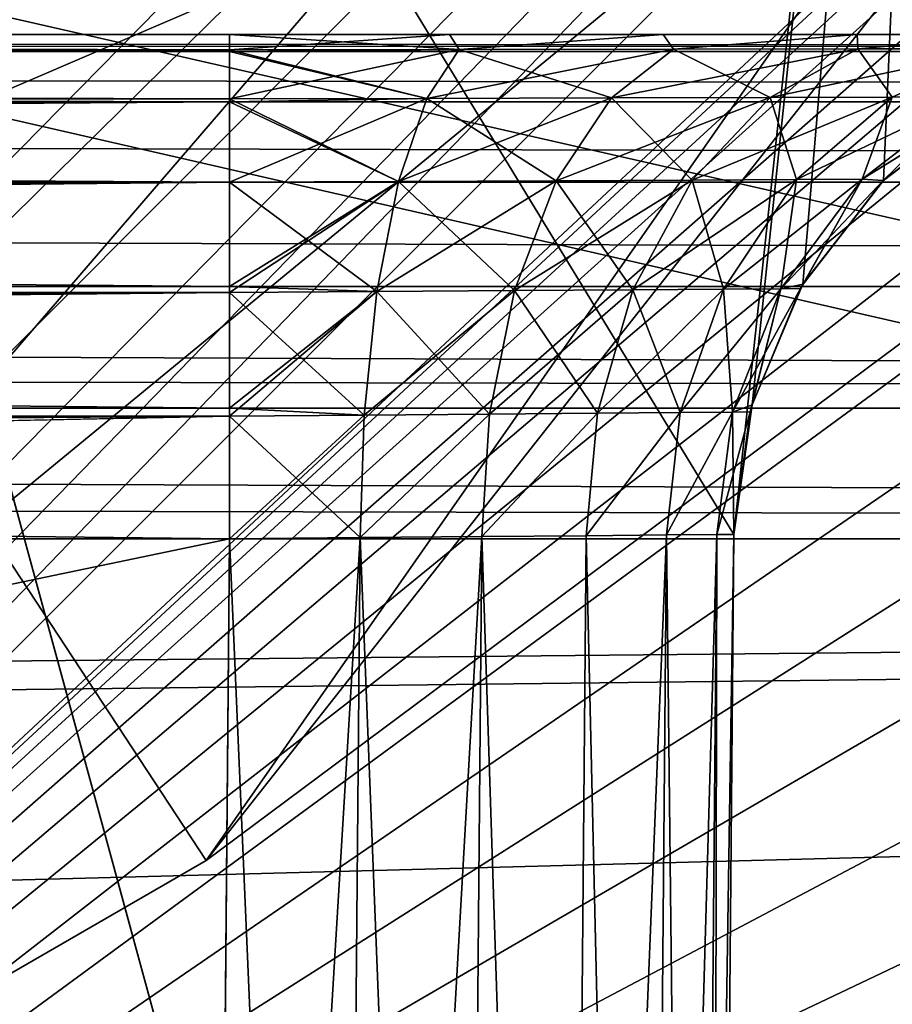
# Model space of a CAD drawing. Header units: metres. Extents: x -206 to 75, y -104 to 104.
# Tile 399 of 656: x -106.186 to -105.321, y 44.52 to 45.496. Entities that reach past the tile are written whole.
import ezdxf

# ---------------------------------------------------------------- set-up
doc = ezdxf.new("R2010")
doc.units = ezdxf.units.M
doc.layers.add('solid_01_1-CONSUMER_THERM_B_125288', color=7, linetype='CONTINUOUS')

msp = doc.modelspace()

# ---------------------------------------------------------------- linework, layer by layer
at = {"layer": 'solid_01_1-CONSUMER_THERM_B_125288'}
for points in [[(-158.776108, 66.195313), (-102.949013, 67.817345), (-158.757141, -66.251068)], [(-102.949013, 67.817345), (-158.757065, -66.804688), (-158.757141, -66.251068)], [(-102.949013, 67.817345), (-103.148926, 67.301086), (-158.757065, -66.804688)], [(-103.148926, 67.301086), (-103.25058, 66.756882), (-158.757065, -66.804688)], [(-103.25058, 66.756882), (-159.058624, -67.86515), (-158.858719, -67.348892)], [(-103.25058, 66.756882), (-103.250504, 66.203262), (-159.058624, -67.86515)], [(-103.25058, 66.756882), (-158.858719, -67.348892), (-158.757065, -66.804688)], [(-103.250504, 66.203262), (-103.231537, -66.243118), (-159.058624, -67.86515)], [(-76.404617, 63.580017, 75.400002), (-185.604614, 63.572178, 75.400002), (-92.716316, 42.429672, 75.400002)], [(-185.604614, 63.572178, 75.400002), (-93.500069, 42.491352, 75.400002), (-92.716316, 42.429672, 75.400002)], [(-185.604614, 63.572178, 75.400002), (-168.500076, 42.491318, 75.400002), (-93.500069, 42.491352, 75.400002)], [(-108.588097, 43.855423, 12.717447), (-99.235924, 53.206337, 12.721427), (-99.253479, 53.223888, 12.5)], [(-108.572327, 43.885719, 12.664712), (-108.588097, 43.855423, 12.717447), (-99.253479, 53.223888, 12.5)], [(-108.556305, 43.91111, 12.618376), (-108.572327, 43.885719, 12.664712), (-99.253479, 53.223888, 12.5)], [(-108.54277, 43.930534, 12.575701), (-108.556305, 43.91111, 12.618376), (-99.253479, 53.223888, 12.5)], [(-108.534256, 43.942188, 12.535916), (-108.54277, 43.930534, 12.575701), (-99.253479, 53.223888, 12.5)], [(-108.534256, 43.942188, 12.535916), (-99.253479, 53.223888, 12.5), (-108.531647, 43.945709, 12.5)], [(-108.531647, 43.945709, 3.5), (-99.253479, 53.223888, 3.5), (-107.246277, 43.942844, 3.5)], [(-108.531647, 43.945709, 3.5), (-99.253479, 53.223888, 12.5), (-99.253479, 53.223888, 3.5)], [(-108.531647, 43.945709, 3.5), (-108.531647, 43.945709, 12.5), (-99.253479, 53.223888, 12.5)], [(-99.253479, 53.223888, 3.5), (-106.001419, 44.662479, 3.5), (-107.246277, 43.942844, 3.5)], [(-99.253479, 53.223888, 3.5), (-104.854118, 45.517281, 3.5), (-106.001419, 44.662479, 3.5)], [(-108.602119, 43.802258, 12.817101), (-108.60112, 43.783543, 12.856084), (-99.235924, 53.206337, 12.721427)], [(-108.599785, 43.820675, 12.780789), (-108.602119, 43.802258, 12.817101), (-99.235924, 53.206337, 12.721427)], [(-108.60112, 43.783543, 12.856084), (-108.596008, 43.765255, 12.896791), (-99.235924, 53.206337, 12.721427)], [(-108.588097, 43.855423, 12.717447), (-108.599785, 43.820675, 12.780789), (-99.235924, 53.206337, 12.721427)], [(-108.596008, 43.765255, 12.896791), (-99.183731, 53.15414, 12.933075), (-99.235924, 53.206337, 12.721427)], [(-108.596008, 43.765255, 12.896791), (-108.586502, 43.747326, 12.938953), (-99.183731, 53.15414, 12.933075)], [(-108.586502, 43.747326, 12.938953), (-108.572311, 43.729706, 12.982288), (-99.183731, 53.15414, 12.933075)], [(-108.572311, 43.729706, 12.982288), (-108.552582, 43.711796, 13.02775), (-99.183731, 53.15414, 12.933075)], [(-108.552582, 43.711796, 13.02775), (-108.526756, 43.693317, 13.075119), (-99.183731, 53.15414, 12.933075)], [(-108.526756, 43.693317, 13.075119), (-99.09951, 53.069916, 13.122963), (-99.183731, 53.15414, 12.933075)], [(-108.526756, 43.693317, 13.075119), (-108.494141, 43.673916, 13.124171), (-99.09951, 53.069916, 13.122963)], [(-108.494141, 43.673916, 13.124171), (-108.454575, 43.653454, 13.173878), (-99.09951, 53.069916, 13.122963)], [(-108.454575, 43.653454, 13.173878), (-108.408157, 43.631794, 13.223137), (-99.09951, 53.069916, 13.122963)], [(-108.408157, 43.631794, 13.223137), (-108.355202, 43.609009, 13.270741), (-99.09951, 53.069916, 13.122963)], [(-108.355202, 43.609009, 13.270741), (-98.987495, 52.957905, 13.281551), (-99.09951, 53.069916, 13.122963)], [(-108.355202, 43.609009, 13.270741), (-108.296829, 43.585407, 13.315196), (-98.987495, 52.957905, 13.281551)], [(-108.296829, 43.585407, 13.315196), (-108.233696, 43.561337, 13.35567), (-98.987495, 52.957905, 13.281551)], [(-108.233696, 43.561337, 13.35567), (-108.166939, 43.537483, 13.39128), (-98.987495, 52.957905, 13.281551)], [(-108.166939, 43.537483, 13.39128), (-98.853317, 52.823727, 13.400871), (-98.987495, 52.957905, 13.281551)], [(-108.166939, 43.537483, 13.39128), (-108.028168, 43.494442, 13.445751), (-98.853317, 52.823727, 13.400871)], [(-108.028168, 43.494442, 13.445751), (-98.70372, 52.674129, 13.474928), (-98.853317, 52.823727, 13.400871)], [(-108.028168, 43.494442, 13.445751), (-107.893997, 43.464863, 13.477894), (-98.70372, 52.674129, 13.474928)], [(-107.893997, 43.464863, 13.477894), (-107.774193, 43.453541, 13.493205), (-98.70372, 52.674129, 13.474928)], [(-107.774193, 43.453541, 13.493205), (-107.67115, 43.459949, 13.498845), (-98.70372, 52.674129, 13.474928)], [(-107.67115, 43.459949, 13.498845), (-107.581902, 43.481243, 13.5), (-98.70372, 52.674129, 13.474928)], [(-98.70372, 52.674129, 13.474928), (-107.581902, 43.481243, 13.5), (-98.546371, 52.516781, 13.5)], [(-98.228889, 52.197865, 13.5), (-98.546371, 52.516781, 13.5), (-107.581902, 43.481243, 13.5)], [(-98.497002, 51.905132, 13.5), (-98.228889, 52.197865, 13.5), (-107.581902, 43.481243, 13.5)], [(-98.738586, 51.590145, 13.5), (-98.497002, 51.905132, 13.5), (-107.581902, 43.481243, 13.5)], [(-98.951797, 51.255302, 13.5), (-98.738586, 51.590145, 13.5), (-107.581902, 43.481243, 13.5)], [(-99.135002, 50.903152, 13.5), (-98.951797, 51.255302, 13.5), (-107.581902, 43.481243, 13.5)], [(-99.286819, 50.536381, 13.5), (-99.135002, 50.903152, 13.5), (-107.581902, 43.481243, 13.5)], [(-99.406097, 50.157764, 13.5), (-99.286819, 50.536381, 13.5), (-107.581902, 43.481243, 13.5)], [(-99.491905, 49.770237, 13.5), (-99.406097, 50.157764, 13.5), (-107.581902, 43.481243, 13.5)], [(-99.543625, 49.376633, 13.5), (-99.491905, 49.770237, 13.5), (-107.581902, 43.481243, 13.5)], [(-99.560837, 48.980598, 13.5), (-99.543625, 49.376633, 13.5), (-107.581902, 43.481243, 13.5)], [(-99.543472, 48.584087, 13.5), (-99.560837, 48.980598, 13.5), (-107.581902, 43.481243, 13.5)], [(-99.491608, 48.190567, 13.5), (-99.543472, 48.584087, 13.5), (-107.581902, 43.481243, 13.5)], [(-99.40564, 47.803032, 13.5), (-99.491608, 48.190567, 13.5), (-107.581902, 43.481243, 13.5)], [(-99.286224, 47.424473, 13.5), (-99.40564, 47.803032, 13.5), (-107.581902, 43.481243, 13.5)], [(-99.134262, 47.057755, 13.5), (-99.286224, 47.424473, 13.5), (-107.581902, 43.481243, 13.5)], [(-106.753433, 47.077839, 63.5), (-105.500069, 42.481247, 63.5), (-118.608032, 42.481239, 63.5)], [(-106.753433, 47.077839, 63.5), (-105.253433, 47.077946, 63.5), (-105.478218, 44.985607, 63.5)], [(-106.753433, 47.077839, 63.5), (-105.478218, 44.985607, 63.5), (-105.500069, 42.481247, 63.5)], [(-105.253433, 47.077946, 63.5), (-105.460236, 45.114185, 63.5), (-105.478218, 44.985607, 63.5)], [(-105.253433, 47.077946, 63.5), (-105.409828, 45.233688, 63.5), (-105.460236, 45.114185, 63.5)], [(-105.253433, 47.077946, 63.5), (-105.330101, 45.336475, 63.5), (-105.409828, 45.233688, 63.5)], [(-105.253433, 47.077946, 63.5), (-105.226616, 45.415188, 63.5), (-105.330101, 45.336475, 63.5)], [(-98.95092, 46.705677, 13.5), (-99.134262, 47.057755, 13.5), (-107.581902, 43.481243, 13.5)], [(-98.737579, 46.370918, 13.5), (-98.95092, 46.705677, 13.5), (-107.581902, 43.481243, 13.5)], [(-98.495872, 46.056023, 13.5), (-98.737579, 46.370918, 13.5), (-107.581902, 43.481243, 13.5)], [(-105.444244, 46.220364, 3.325387), (-106.640503, 45.632874, 3.213573), (-106.436897, 45.323723, 3.371311)], [(-105.154472, 45.875126, 3.455959), (-105.444244, 46.220364, 3.325387), (-106.436897, 45.323723, 3.371311)], [(-98.227646, 45.763393, 13.5), (-98.495872, 46.056023, 13.5), (-107.581902, 43.481243, 13.5)], [(-105.154472, 45.875126, 3.455959), (-106.436897, 45.323723, 3.371311), (-106.222015, 44.99744, 3.467618)], [(-105.154472, 45.875126, 3.455959), (-106.222015, 44.99744, 3.467618), (-106.001419, 44.662479, 3.5)], [(-105.154472, 45.875126, 3.455959), (-106.001419, 44.662479, 3.5), (-104.854118, 45.517281, 3.5)], [(-97.934929, 45.495258, 13.5), (-98.227646, 45.763393, 13.5), (-107.581902, 43.481243, 13.5)], [(-97.619957, 45.253658, 13.5), (-97.934929, 45.495258, 13.5), (-107.581902, 43.481243, 13.5)], [(-96.805038, 45.481251, 47.878185), (-123.784637, 45.481236, 46.5), (-105.978386, 45.481247, 47.5)], [(-93.500069, 45.481251, 46.5), (-123.784637, 45.481236, 46.5), (-93.500069, 45.481251, 47.5)], [(-94.760918, 45.481251, 47.5), (-93.500069, 45.481251, 47.5), (-123.784637, 45.481236, 46.5)], [(-93.500069, 45.464348, 46.371098), (-123.784637, 45.481236, 46.5), (-93.500069, 45.481251, 46.5)], [(-94.760918, 45.481251, 47.5), (-123.784637, 45.481236, 46.5), (-96.021767, 45.481251, 47.5)], [(-96.239784, 45.481251, 47.524055), (-96.021767, 45.481251, 47.5), (-123.784637, 45.481236, 46.5)], [(-96.644089, 45.481251, 47.717205), (-123.784637, 45.481236, 46.5), (-96.805038, 45.481251, 47.878185)], [(-96.451607, 45.481251, 47.597073), (-123.784637, 45.481236, 46.5), (-96.644089, 45.481251, 47.717205)], [(-96.239784, 45.481251, 47.524055), (-123.784637, 45.481236, 46.5), (-96.451607, 45.481251, 47.597073)], [(-123.784637, 45.481236, 46.5), (-114.043365, 45.481243, 47.5), (-105.978386, 45.481247, 47.5)], [(-123.784637, 45.476967, 46.434792), (-123.784637, 45.481236, 46.5), (-93.500069, 45.464348, 46.371098)], [(-123.784637, 45.464207, 46.370613), (-123.784637, 45.476967, 46.434792), (-93.500069, 45.464348, 46.371098)], [(-122.10836, 45.476959, 47.565262), (-105.978271, 45.466091, 47.622162), (-105.978386, 45.481247, 47.5)], [(-114.043365, 45.481243, 47.5), (-122.10836, 45.476959, 47.565262), (-105.978386, 45.481247, 47.5)], [(-122.10836, 45.476959, 47.565262), (-122.10836, 45.464199, 47.62941), (-105.978271, 45.466091, 47.622162)], [(-111.992828, 45.481243, 55.5), (-105.978271, 45.466091, 55.377838), (-118.007286, 45.481239, 55.5)], [(-105.978271, 45.464211, 55.370594), (-118.007286, 45.464203, 55.370586), (-118.007286, 45.481239, 55.5)], [(-105.978271, 45.466091, 55.377838), (-105.978271, 45.464211, 55.370594), (-118.007286, 45.481239, 55.5)], [(-117.844749, 45.476963, 56.565262), (-105.978271, 45.466091, 56.622162), (-105.978386, 45.481247, 56.5)], [(-111.91156, 45.481243, 56.5), (-117.844749, 45.476963, 56.565262), (-105.978386, 45.481247, 56.5)], [(-117.844749, 45.476963, 56.565262), (-117.844749, 45.464203, 56.62941), (-105.978271, 45.466091, 56.622162)], [(-111.992828, 45.481243, 55.5), (-111.91156, 45.481243, 56.5), (-105.978386, 45.481247, 56.5)], [(-111.992828, 45.481243, 55.5), (-105.978386, 45.481247, 56.5), (-105.978378, 45.481247, 55.5)], [(-111.992828, 45.481243, 55.5), (-105.978378, 45.481247, 55.5), (-105.978271, 45.466091, 55.377838)], [(-96.997856, 45.481251, 48.282089), (-105.978386, 45.481247, 47.5), (-105.760368, 45.481247, 47.524052)], [(-96.924942, 45.481251, 48.070541), (-105.978386, 45.481247, 47.5), (-96.997856, 45.481251, 48.282089)], [(-96.805038, 45.481251, 47.878185), (-105.978386, 45.481247, 47.5), (-96.924942, 45.481251, 48.070541)], [(-105.978386, 45.481247, 56.5), (-105.978271, 45.466091, 56.622162), (-105.750801, 45.466393, 56.650917)], [(-105.760368, 45.481247, 56.524052), (-105.978386, 45.481247, 56.5), (-105.750801, 45.466393, 56.650917)], [(-105.978378, 45.481247, 55.5), (-105.978386, 45.481247, 56.5), (-105.760368, 45.481247, 56.524052)], [(-105.978386, 45.481247, 47.5), (-105.978271, 45.466091, 47.622162), (-105.750801, 45.466393, 47.650917)], [(-105.760368, 45.481247, 47.524052), (-105.978386, 45.481247, 47.5), (-105.750801, 45.466393, 47.650917)], [(-105.760353, 45.481247, 55.475945), (-105.978378, 45.481247, 55.5), (-105.760368, 45.481247, 56.524052)], [(-105.760353, 45.481247, 55.475945), (-105.978271, 45.466091, 55.377838), (-105.978378, 45.481247, 55.5)], [(-105.760353, 45.481247, 55.475945), (-105.750793, 45.466396, 55.349087), (-105.978271, 45.466091, 55.377838)], [(-97.021904, 45.481251, 48.499939), (-105.760368, 45.481247, 47.524052), (-105.548553, 45.481247, 47.597069)], [(-96.997856, 45.481251, 48.282089), (-105.760368, 45.481247, 47.524052), (-97.021904, 45.481251, 48.499939)], [(-105.548553, 45.481247, 56.597069), (-105.760368, 45.481247, 56.524052), (-105.750801, 45.466393, 56.650917)], [(-105.760353, 45.481247, 55.475945), (-105.760368, 45.481247, 56.524052), (-105.548553, 45.481247, 56.597069)], [(-105.548553, 45.481247, 47.597069), (-105.760368, 45.481247, 47.524052), (-105.750801, 45.466393, 47.650917)], [(-105.760353, 45.481247, 55.475945), (-105.548553, 45.481247, 56.597069), (-105.548531, 45.481247, 55.402927)], [(-105.760353, 45.481247, 55.475945), (-105.548531, 45.481247, 55.402927), (-105.750793, 45.466396, 55.349087)], [(-105.548553, 45.481247, 56.597069), (-105.750801, 45.466393, 56.650917), (-105.538239, 45.466652, 56.737808)], [(-105.548553, 45.481247, 47.597069), (-105.750801, 45.466393, 47.650917), (-105.538239, 45.466652, 47.737808)], [(-105.548531, 45.481247, 55.402927), (-105.538239, 45.466656, 55.262199), (-105.750793, 45.466396, 55.349087)], [(-97.021904, 45.481251, 51.499996), (-105.548553, 45.481247, 47.597069), (-105.356071, 45.481247, 47.717178)], [(-97.021904, 45.481251, 51.499996), (-97.021904, 45.481251, 48.499939), (-105.548553, 45.481247, 47.597069)], [(-105.356071, 45.481247, 56.717178), (-105.548553, 45.481247, 56.597069), (-105.538239, 45.466652, 56.737808)], [(-105.548531, 45.481247, 55.402927), (-105.548553, 45.481247, 56.597069), (-105.356071, 45.481247, 56.717178)], [(-105.356071, 45.481247, 47.717178), (-105.548553, 45.481247, 47.597069), (-105.538239, 45.466652, 47.737808)], [(-105.548531, 45.481247, 55.402927), (-105.356071, 45.481247, 56.717178), (-105.356049, 45.481247, 55.282795)], [(-105.548531, 45.481247, 55.402927), (-105.356049, 45.481247, 55.282795), (-105.538239, 45.466656, 55.262199)], [(-105.356071, 45.481247, 56.717178), (-105.538239, 45.466652, 56.737808), (-105.355354, 45.466869, 56.877071)], [(-105.356049, 45.481247, 55.282795), (-105.355354, 45.466873, 55.122932), (-105.538239, 45.466656, 55.262199)], [(-105.356071, 45.481247, 47.717178), (-105.538239, 45.466652, 47.737808), (-105.355354, 45.466869, 47.877071)], [(-97.021904, 45.481251, 54.500053), (-105.356071, 45.481247, 47.717178), (-105.195122, 45.481247, 47.878159)], [(-97.021904, 45.481251, 51.499996), (-105.356071, 45.481247, 47.717178), (-97.021904, 45.481251, 54.500053)], [(-105.195122, 45.481247, 56.878159), (-105.356071, 45.481247, 56.717178), (-105.355354, 45.466869, 56.877071)], [(-105.356049, 45.481247, 55.282795), (-105.356071, 45.481247, 56.717178), (-105.195122, 45.481247, 56.878159)], [(-105.195122, 45.481247, 47.878159), (-105.356071, 45.481247, 47.717178), (-105.355354, 45.466869, 47.877071)], [(-105.356049, 45.481247, 55.282795), (-105.195122, 45.481247, 56.878159), (-105.195099, 45.481247, 55.121815)], [(-105.356049, 45.481247, 55.282795), (-105.195099, 45.481247, 55.121815), (-105.355354, 45.466873, 55.122932)], [(-105.195122, 45.481247, 56.878159), (-105.355354, 45.466869, 56.877071), (-105.214767, 45.46703, 57.059177)], [(-105.195099, 45.481247, 55.121815), (-105.214767, 45.467033, 54.940826), (-105.355354, 45.466873, 55.122932)], [(-105.195122, 45.481247, 47.878159), (-105.355354, 45.466869, 47.877071), (-105.214767, 45.46703, 48.059177)], [(-122.10836, 45.464199, 47.62941), (-105.978271, 45.464211, 47.629406), (-105.978271, 45.466091, 47.622162)], [(-117.844749, 45.464203, 56.62941), (-105.978271, 45.464211, 56.629406), (-105.978271, 45.466091, 56.622162)], [(-105.750793, 45.466396, 55.349087), (-105.978271, 45.417282, 55.255314), (-105.978271, 45.464211, 55.370594)], [(-105.782547, 45.417854, 55.230549), (-105.978271, 45.417282, 55.255314), (-105.750793, 45.466396, 55.349087)], [(-105.750793, 45.466396, 55.349087), (-105.978271, 45.464211, 55.370594), (-105.978271, 45.466091, 55.377838)], [(-105.782555, 45.41785, 56.769455), (-105.750801, 45.466393, 56.650917), (-105.978271, 45.466091, 56.622162)], [(-105.782555, 45.41785, 47.769455), (-105.750801, 45.466393, 47.650917), (-105.978271, 45.466091, 47.622162)], [(-105.978271, 45.464211, 56.629406), (-105.782555, 45.41785, 56.769455), (-105.978271, 45.466091, 56.622162)], [(-105.978271, 45.464211, 47.629406), (-105.782555, 45.41785, 47.769455), (-105.978271, 45.466091, 47.622162)], [(-105.782555, 45.41785, 56.769455), (-105.599648, 45.418369, 56.844181), (-105.750801, 45.466393, 56.650917)], [(-105.782555, 45.41785, 47.769455), (-105.599648, 45.418369, 47.844181), (-105.750801, 45.466393, 47.650917)], [(-105.782547, 45.417854, 55.230549), (-105.750793, 45.466396, 55.349087), (-105.538239, 45.466656, 55.262199)], [(-105.599648, 45.418373, 55.155823), (-105.782547, 45.417854, 55.230549), (-105.538239, 45.466656, 55.262199)], [(-105.599648, 45.418369, 56.844181), (-105.538239, 45.466652, 56.737808), (-105.750801, 45.466393, 56.650917)], [(-105.599648, 45.418369, 47.844181), (-105.538239, 45.466652, 47.737808), (-105.750801, 45.466393, 47.650917)], [(-105.599648, 45.418373, 55.155823), (-105.538239, 45.466656, 55.262199), (-105.355354, 45.466873, 55.122932)], [(-105.442253, 45.418812, 55.036018), (-105.599648, 45.418373, 55.155823), (-105.355354, 45.466873, 55.122932)], [(-105.599648, 45.418369, 56.844181), (-105.442261, 45.418808, 56.963985), (-105.538239, 45.466652, 56.737808)], [(-105.599648, 45.418369, 47.844181), (-105.442261, 45.418808, 47.963985), (-105.538239, 45.466652, 47.737808)], [(-105.442261, 45.418808, 56.963985), (-105.355354, 45.466869, 56.877071), (-105.538239, 45.466652, 56.737808)], [(-105.442261, 45.418808, 47.963985), (-105.355354, 45.466869, 47.877071), (-105.538239, 45.466652, 47.737808)], [(-105.442261, 45.418808, 56.963985), (-105.321266, 45.41914, 57.12067), (-105.355354, 45.466869, 56.877071)], [(-105.442261, 45.418808, 47.963985), (-105.321266, 45.41914, 48.12067), (-105.355354, 45.466869, 47.877071)], [(-105.442253, 45.418812, 55.036018), (-105.355354, 45.466873, 55.122932), (-105.214767, 45.467033, 54.940826)], [(-105.321259, 45.419144, 54.879333), (-105.442253, 45.418812, 55.036018), (-105.214767, 45.467033, 54.940826)], [(-105.321266, 45.41914, 57.12067), (-105.214767, 45.46703, 57.059177), (-105.355354, 45.466869, 56.877071)], [(-105.321266, 45.41914, 48.12067), (-105.214767, 45.46703, 48.059177), (-105.355354, 45.466869, 47.877071)], [(-105.321266, 45.41914, 57.12067), (-105.245064, 45.419353, 57.303535), (-105.214767, 45.46703, 57.059177)], [(-105.321266, 45.41914, 48.12067), (-105.245064, 45.419353, 48.303535), (-105.214767, 45.46703, 48.059177)], [(-123.784637, 45.464207, 46.370613), (-93.500069, 45.464348, 46.371098), (-93.500069, 45.414459, 46.25034)], [(-123.784637, 45.414215, 46.249939), (-123.784637, 45.464207, 46.370613), (-93.500069, 45.414459, 46.25034)], [(-122.10836, 45.464199, 47.62941), (-105.978271, 45.417282, 47.744682), (-105.978271, 45.464211, 47.629406)], [(-122.10836, 45.464199, 47.62941), (-122.10836, 45.414253, 47.749996), (-105.978271, 45.417282, 47.744682)], [(-105.978271, 45.464211, 55.370594), (-105.978271, 45.417282, 55.255314), (-118.007286, 45.464203, 55.370586)], [(-105.978271, 45.414261, 55.250004), (-118.007286, 45.414246, 55.249989), (-118.007286, 45.464203, 55.370586)], [(-105.978271, 45.417282, 55.255314), (-105.978271, 45.414261, 55.250004), (-118.007286, 45.464203, 55.370586)], [(-117.844749, 45.464203, 56.62941), (-105.978271, 45.417282, 56.744682), (-105.978271, 45.464211, 56.629406)], [(-117.844749, 45.464203, 56.62941), (-117.844749, 45.414249, 56.750004), (-105.978271, 45.417282, 56.744682)], [(-105.978271, 45.464211, 56.629406), (-105.978271, 45.417282, 56.744682), (-105.782555, 45.41785, 56.769455)], [(-105.978271, 45.464211, 47.629406), (-105.978271, 45.417282, 47.744682), (-105.782555, 45.41785, 47.769455)], [(-122.10836, 45.414253, 47.749996), (-105.978271, 45.414261, 47.749992), (-105.978271, 45.417282, 47.744682)], [(-117.844749, 45.414249, 56.750004), (-105.978271, 45.414261, 56.749992), (-105.978271, 45.417282, 56.744682)], [(-105.782547, 45.417854, 55.230549), (-105.978271, 45.334602, 55.146248), (-105.978271, 45.414261, 55.250004)], [(-105.810829, 45.335396, 55.124981), (-105.978271, 45.334602, 55.146248), (-105.782547, 45.417854, 55.230549)], [(-105.782547, 45.417854, 55.230549), (-105.978271, 45.414261, 55.250004), (-105.978271, 45.417282, 55.255314)], [(-105.810837, 45.335392, 56.875023), (-105.782555, 45.41785, 56.769455), (-105.978271, 45.417282, 56.744682)], [(-105.810837, 45.335392, 47.875023), (-105.782555, 45.41785, 47.769455), (-105.978271, 45.417282, 47.744682)], [(-105.978271, 45.414261, 56.749992), (-105.810837, 45.335392, 56.875023), (-105.978271, 45.417282, 56.744682)], [(-105.978271, 45.414261, 47.749992), (-105.810837, 45.335392, 47.875023), (-105.978271, 45.417282, 47.744682)], [(-105.810837, 45.335392, 56.875023), (-105.654373, 45.33614, 56.938988), (-105.782555, 45.41785, 56.769455)], [(-105.810837, 45.335392, 47.875023), (-105.654373, 45.33614, 47.938988), (-105.782555, 45.41785, 47.769455)], [(-105.810829, 45.335396, 55.124981), (-105.782547, 45.417854, 55.230549), (-105.599648, 45.418373, 55.155823)], [(-105.654373, 45.336143, 55.061016), (-105.810829, 45.335396, 55.124981), (-105.599648, 45.418373, 55.155823)], [(-105.654373, 45.33614, 56.938988), (-105.599648, 45.418369, 56.844181), (-105.782555, 45.41785, 56.769455)], [(-105.654373, 45.33614, 47.938988), (-105.599648, 45.418369, 47.844181), (-105.782555, 45.41785, 47.769455)], [(-105.654373, 45.336143, 55.061016), (-105.599648, 45.418373, 55.155823), (-105.442253, 45.418812, 55.036018)], [(-105.51976, 45.336781, 54.958504), (-105.654373, 45.336143, 55.061016), (-105.442253, 45.418812, 55.036018)], [(-105.654373, 45.33614, 56.938988), (-105.51976, 45.336777, 57.041496), (-105.599648, 45.418369, 56.844181)], [(-105.654373, 45.33614, 47.938988), (-105.51976, 45.336777, 48.041496), (-105.599648, 45.418369, 47.844181)], [(-105.51976, 45.336777, 57.041496), (-105.442261, 45.418808, 56.963985), (-105.599648, 45.418369, 56.844181)], [(-105.51976, 45.336777, 48.041496), (-105.442261, 45.418808, 47.963985), (-105.599648, 45.418369, 47.844181)], [(-105.51976, 45.336781, 54.958504), (-105.442253, 45.418812, 55.036018), (-105.321259, 45.419144, 54.879333)], [(-105.416283, 45.337265, 54.824467), (-105.51976, 45.336781, 54.958504), (-105.321259, 45.419144, 54.879333)], [(-105.51976, 45.336777, 57.041496), (-105.416283, 45.337261, 57.175537), (-105.442261, 45.418808, 56.963985)], [(-105.51976, 45.336777, 48.041496), (-105.416283, 45.337261, 48.175537), (-105.442261, 45.418808, 47.963985)], [(-105.416283, 45.337261, 57.175537), (-105.321266, 45.41914, 57.12067), (-105.442261, 45.418808, 56.963985)], [(-105.416283, 45.337261, 48.175537), (-105.321266, 45.41914, 48.12067), (-105.442261, 45.418808, 47.963985)], [(-105.416283, 45.337265, 54.824467), (-105.321259, 45.419144, 54.879333), (-105.245064, 45.419357, 54.696472)], [(-105.351128, 45.33757, 54.668049), (-105.416283, 45.337265, 54.824467), (-105.245064, 45.419357, 54.696472)], [(-105.416283, 45.337261, 57.175537), (-105.351128, 45.33757, 57.331955), (-105.321266, 45.41914, 57.12067)], [(-105.416283, 45.337261, 48.175537), (-105.351128, 45.33757, 48.331955), (-105.321266, 45.41914, 48.12067)], [(-105.351128, 45.33757, 54.668049), (-105.245064, 45.419357, 54.696472), (-105.219131, 45.419388, 54.5)], [(-105.226967, 45.414986, 54.5), (-105.351128, 45.33757, 54.668049), (-105.219131, 45.419388, 54.5)], [(-105.351128, 45.33757, 57.331955), (-105.330223, 45.336353, 57.5), (-105.245064, 45.419353, 57.303535)], [(-105.351128, 45.33757, 57.331955), (-105.245064, 45.419353, 57.303535), (-105.321266, 45.41914, 57.12067)], [(-105.351128, 45.33757, 48.331955), (-105.330223, 45.336353, 48.5), (-105.245064, 45.419353, 48.303535)], [(-105.351128, 45.33757, 48.331955), (-105.245064, 45.419353, 48.303535), (-105.321266, 45.41914, 48.12067)], [(-105.245064, 45.419353, 57.303535), (-105.330223, 45.336353, 57.5), (-105.226982, 45.414978, 57.5)], [(-105.245064, 45.419353, 48.303535), (-105.330223, 45.336353, 48.5), (-105.226982, 45.414978, 48.5)], [(-123.784637, 45.414215, 46.249939), (-93.500069, 45.414459, 46.25034), (-93.500069, 45.334991, 46.146633)], [(-123.784637, 45.33474, 46.146397), (-123.784637, 45.414215, 46.249939), (-93.500069, 45.334991, 46.146633)], [(-122.10836, 45.334793, 47.85355), (-105.978271, 45.334602, 47.853748), (-105.978271, 45.414261, 47.749992)], [(-122.10836, 45.414253, 47.749996), (-122.10836, 45.334793, 47.85355), (-105.978271, 45.414261, 47.749992)], [(-105.978271, 45.414261, 55.250004), (-105.978271, 45.334602, 55.146248), (-118.007286, 45.414246, 55.249989)], [(-105.978271, 45.334602, 55.146248), (-118.007286, 45.334782, 55.146435), (-118.007286, 45.414246, 55.249989)], [(-117.844749, 45.334789, 56.853558), (-105.978271, 45.334602, 56.853748), (-105.978271, 45.414261, 56.749992)], [(-117.844749, 45.414249, 56.750004), (-117.844749, 45.334789, 56.853558), (-105.978271, 45.414261, 56.749992)], [(-105.978271, 45.414261, 56.749992), (-105.978271, 45.334602, 56.853748), (-105.810837, 45.335392, 56.875023)], [(-105.978271, 45.414261, 47.749992), (-105.978271, 45.334602, 47.853748), (-105.810837, 45.335392, 47.875023)], [(-105.226967, 45.414986, 54.5), (-105.330238, 45.336342, 54.5), (-105.351128, 45.33757, 54.668049)], [(-105.226982, 45.414978, 48.5), (-105.330238, 45.336342, 54.5), (-105.226967, 45.414986, 54.5)], [(-105.226982, 45.414978, 48.5), (-105.330223, 45.336353, 48.5), (-105.330238, 45.336342, 54.5)], [(-105.330223, 45.336353, 57.5), (-105.330101, 45.336475, 63.5), (-105.226616, 45.415188, 63.5)], [(-105.226982, 45.414978, 57.5), (-105.330223, 45.336353, 57.5), (-105.226616, 45.415188, 63.5)], [(-123.784637, 45.33474, 46.146397), (-93.500069, 45.334991, 46.146633), (-93.500069, 45.231365, 46.067051)], [(-123.784637, 45.23122, 46.066978), (-123.784637, 45.33474, 46.146397), (-93.500069, 45.231365, 46.067051)], [(-122.10836, 45.334793, 47.85355), (-122.10836, 45.231239, 47.93301), (-105.978271, 45.334602, 47.853748)], [(-122.10836, 45.231239, 47.93301), (-105.978271, 45.231251, 47.93301), (-105.978271, 45.334602, 47.853748)], [(-105.978271, 45.231251, 55.06699), (-118.007286, 45.231228, 55.066982), (-118.007286, 45.334782, 55.146435)], [(-105.978271, 45.334602, 55.146248), (-105.978271, 45.231251, 55.06699), (-118.007286, 45.334782, 55.146435)], [(-117.844749, 45.334789, 56.853558), (-117.844749, 45.231236, 56.933014), (-105.978271, 45.334602, 56.853748)], [(-117.844749, 45.231236, 56.933014), (-105.978271, 45.231251, 56.93301), (-105.978271, 45.334602, 56.853748)], [(-105.810829, 45.335396, 55.124981), (-105.978271, 45.225452, 55.063694), (-105.978271, 45.231251, 55.06699)], [(-105.83226, 45.226391, 55.044979), (-105.978271, 45.225452, 55.063694), (-105.810829, 45.335396, 55.124981)], [(-105.810829, 45.335396, 55.124981), (-105.978271, 45.231251, 55.06699), (-105.978271, 45.334602, 55.146248)], [(-105.832268, 45.226387, 56.955021), (-105.810837, 45.335392, 56.875023), (-105.978271, 45.334602, 56.853748)], [(-105.832268, 45.226387, 47.955021), (-105.810837, 45.335392, 47.875023), (-105.978271, 45.334602, 47.853748)], [(-105.978271, 45.231251, 56.93301), (-105.832268, 45.226387, 56.955021), (-105.978271, 45.334602, 56.853748)], [(-105.978271, 45.231251, 47.93301), (-105.832268, 45.226387, 47.955021), (-105.978271, 45.334602, 47.853748)], [(-105.832268, 45.226387, 56.955021), (-105.6959, 45.22731, 57.010914), (-105.810837, 45.335392, 56.875023)], [(-105.832268, 45.226387, 47.955021), (-105.6959, 45.22731, 48.010914), (-105.810837, 45.335392, 47.875023)], [(-105.83226, 45.226391, 55.044979), (-105.810829, 45.335396, 55.124981), (-105.654373, 45.336143, 55.061016)], [(-105.6959, 45.22731, 54.989086), (-105.83226, 45.226391, 55.044979), (-105.654373, 45.336143, 55.061016)], [(-105.6959, 45.22731, 57.010914), (-105.654373, 45.33614, 56.938988), (-105.810837, 45.335392, 56.875023)], [(-105.6959, 45.22731, 48.010914), (-105.654373, 45.33614, 47.938988), (-105.810837, 45.335392, 47.875023)], [(-105.6959, 45.22731, 54.989086), (-105.654373, 45.336143, 55.061016), (-105.51976, 45.336781, 54.958504)], [(-105.578621, 45.228096, 54.899635), (-105.6959, 45.22731, 54.989086), (-105.51976, 45.336781, 54.958504)], [(-105.6959, 45.22731, 57.010914), (-105.578621, 45.228096, 57.100365), (-105.654373, 45.33614, 56.938988)], [(-105.6959, 45.22731, 48.010914), (-105.578621, 45.228096, 48.100365), (-105.654373, 45.33614, 47.938988)], [(-105.578621, 45.228096, 57.100365), (-105.51976, 45.336777, 57.041496), (-105.654373, 45.33614, 56.938988)], [(-105.578621, 45.228096, 48.100365), (-105.51976, 45.336777, 48.041496), (-105.654373, 45.33614, 47.938988)], [(-105.578621, 45.228096, 54.899635), (-105.51976, 45.336781, 54.958504), (-105.416283, 45.337265, 54.824467)], [(-105.48851, 45.228699, 54.782764), (-105.578621, 45.228096, 54.899635), (-105.416283, 45.337265, 54.824467)], [(-105.578621, 45.228096, 57.100365), (-105.48851, 45.228699, 57.217239), (-105.51976, 45.336777, 57.041496)], [(-105.578621, 45.228096, 48.100365), (-105.48851, 45.228699, 48.217239), (-105.51976, 45.336777, 48.041496)], [(-105.48851, 45.228699, 57.217239), (-105.416283, 45.337261, 57.175537), (-105.51976, 45.336777, 57.041496)], [(-105.48851, 45.228699, 48.217239), (-105.416283, 45.337261, 48.175537), (-105.51976, 45.336777, 48.041496)], [(-105.48851, 45.228699, 54.782764), (-105.416283, 45.337265, 54.824467), (-105.351128, 45.33757, 54.668049)], [(-105.431778, 45.22908, 54.646435), (-105.48851, 45.228699, 54.782764), (-105.351128, 45.33757, 54.668049)], [(-105.48851, 45.228699, 57.217239), (-105.43177, 45.229076, 57.353569), (-105.416283, 45.337261, 57.175537)], [(-105.48851, 45.228699, 48.217239), (-105.43177, 45.229076, 48.353569), (-105.416283, 45.337261, 48.175537)], [(-105.431778, 45.22908, 54.646435), (-105.351128, 45.33757, 54.668049), (-105.330238, 45.336342, 54.5)], [(-105.330238, 45.336342, 54.5), (-105.409782, 45.233765, 54.5), (-105.431778, 45.22908, 54.646435)], [(-105.43177, 45.229076, 57.353569), (-105.412399, 45.229237, 57.5), (-105.351128, 45.33757, 57.331955)], [(-105.43177, 45.229076, 57.353569), (-105.351128, 45.33757, 57.331955), (-105.416283, 45.337261, 57.175537)], [(-105.43177, 45.229076, 48.353569), (-105.412399, 45.229237, 48.5), (-105.351128, 45.33757, 48.331955)], [(-105.43177, 45.229076, 48.353569), (-105.351128, 45.33757, 48.331955), (-105.416283, 45.337261, 48.175537)], [(-105.351128, 45.33757, 57.331955), (-105.412399, 45.229237, 57.5), (-105.409767, 45.233795, 57.5)], [(-105.351128, 45.33757, 48.331955), (-105.412399, 45.229237, 48.5), (-105.409767, 45.233795, 48.5)], [(-105.409767, 45.233795, 57.5), (-105.409828, 45.233688, 63.5), (-105.330101, 45.336475, 63.5)], [(-105.409767, 45.233795, 48.5), (-105.409782, 45.233765, 54.5), (-105.330238, 45.336342, 54.5)], [(-105.351128, 45.33757, 57.331955), (-105.409767, 45.233795, 57.5), (-105.330223, 45.336353, 57.5)], [(-105.351128, 45.33757, 48.331955), (-105.409767, 45.233795, 48.5), (-105.330223, 45.336353, 48.5)], [(-105.330223, 45.336353, 57.5), (-105.409767, 45.233795, 57.5), (-105.330101, 45.336475, 63.5)], [(-105.330223, 45.336353, 48.5), (-105.409767, 45.233795, 48.5), (-105.330238, 45.336342, 54.5)], [(-97.285126, 45.040428, 13.5), (-97.619957, 45.253658, 13.5), (-107.581902, 43.481243, 13.5)], [(-123.784637, 45.23122, 46.066978), (-93.500069, 45.231365, 46.067051), (-93.500069, 45.110661, 46.017036)], [(-123.784637, 45.17255, 46.038048), (-123.784637, 45.23122, 46.066978), (-93.500069, 45.110661, 46.017036)], [(-122.10836, 45.231239, 47.93301), (-105.978271, 45.225456, 47.936306), (-105.978271, 45.231251, 47.93301)], [(-122.10836, 45.231239, 47.93301), (-122.10836, 45.110649, 47.982964), (-105.978271, 45.225456, 47.936306)], [(-105.978271, 45.231251, 55.06699), (-105.978271, 45.225452, 55.063694), (-118.007286, 45.231228, 55.066982)], [(-105.978271, 45.110657, 55.017036), (-118.007286, 45.110645, 55.017036), (-118.007286, 45.231228, 55.066982)], [(-105.978271, 45.225452, 55.063694), (-105.978271, 45.110657, 55.017036), (-118.007286, 45.231228, 55.066982)], [(-117.844749, 45.231236, 56.933014), (-105.978271, 45.225456, 56.936306), (-105.978271, 45.231251, 56.93301)], [(-117.844749, 45.231236, 56.933014), (-117.844749, 45.110645, 56.982964), (-105.978271, 45.225456, 56.936306)], [(-105.978271, 45.231251, 56.93301), (-105.978271, 45.225456, 56.936306), (-105.832268, 45.226387, 56.955021)], [(-105.978271, 45.231251, 47.93301), (-105.978271, 45.225456, 47.936306), (-105.832268, 45.226387, 47.955021)], [(-105.412399, 45.229237, 57.5), (-105.460236, 45.114185, 63.5), (-105.409828, 45.233688, 63.5)], [(-105.409782, 45.233765, 54.5), (-105.412399, 45.229237, 54.5), (-105.431778, 45.22908, 54.646435)], [(-105.409767, 45.233795, 57.5), (-105.412399, 45.229237, 57.5), (-105.409828, 45.233688, 63.5)], [(-105.409767, 45.233795, 48.5), (-105.412399, 45.229237, 48.5), (-105.409782, 45.233765, 54.5)], [(-105.412399, 45.229237, 48.5), (-105.412399, 45.229237, 54.5), (-105.409782, 45.233765, 54.5)], [(-122.10836, 45.110649, 47.982964), (-105.978271, 45.110657, 47.982964), (-105.978271, 45.225456, 47.936306)], [(-117.844749, 45.110645, 56.982964), (-105.978271, 45.110657, 56.982964), (-105.978271, 45.225456, 56.936306)], [(-105.83226, 45.226391, 55.044979), (-105.978271, 45.102901, 55.015026), (-105.978271, 45.110657, 55.017036)], [(-105.844925, 45.103867, 54.997696), (-105.978271, 45.102901, 55.015026), (-105.83226, 45.226391, 55.044979)], [(-105.83226, 45.226391, 55.044979), (-105.978271, 45.110657, 55.017036), (-105.978271, 45.225452, 55.063694)], [(-105.844933, 45.103863, 57.002304), (-105.832268, 45.226387, 56.955021), (-105.978271, 45.225456, 56.936306)], [(-105.844933, 45.103863, 48.002304), (-105.832268, 45.226387, 47.955021), (-105.978271, 45.225456, 47.936306)], [(-105.978271, 45.110657, 56.982964), (-105.844933, 45.103863, 57.002304), (-105.978271, 45.225456, 56.936306)], [(-105.978271, 45.110657, 47.982964), (-105.844933, 45.103863, 48.002304), (-105.978271, 45.225456, 47.936306)], [(-105.844933, 45.103863, 57.002304), (-105.720497, 45.104885, 57.053535), (-105.832268, 45.226387, 56.955021)], [(-105.844933, 45.103863, 48.002304), (-105.720497, 45.104885, 48.053535), (-105.832268, 45.226387, 47.955021)], [(-105.844925, 45.103867, 54.997696), (-105.83226, 45.226391, 55.044979), (-105.6959, 45.22731, 54.989086)], [(-105.720505, 45.104885, 54.946468), (-105.844925, 45.103867, 54.997696), (-105.6959, 45.22731, 54.989086)], [(-105.720497, 45.104885, 57.053535), (-105.6959, 45.22731, 57.010914), (-105.832268, 45.226387, 56.955021)], [(-105.720497, 45.104885, 48.053535), (-105.6959, 45.22731, 48.010914), (-105.832268, 45.226387, 47.955021)], [(-105.720505, 45.104885, 54.946468), (-105.6959, 45.22731, 54.989086), (-105.578621, 45.228096, 54.899635)], [(-105.613571, 45.105762, 54.864681), (-105.720505, 45.104885, 54.946468), (-105.578621, 45.228096, 54.899635)], [(-105.720497, 45.104885, 57.053535), (-105.613571, 45.105762, 57.135319), (-105.6959, 45.22731, 57.010914)], [(-105.720497, 45.104885, 48.053535), (-105.613571, 45.105762, 48.135319), (-105.6959, 45.22731, 48.010914)], [(-105.613571, 45.105762, 57.135319), (-105.578621, 45.228096, 57.100365), (-105.6959, 45.22731, 57.010914)], [(-105.613571, 45.105762, 48.135319), (-105.578621, 45.228096, 48.100365), (-105.6959, 45.22731, 48.010914)], [(-105.613571, 45.105762, 54.864681), (-105.578621, 45.228096, 54.899635), (-105.48851, 45.228699, 54.782764)], [(-105.531464, 45.106434, 54.757961), (-105.613571, 45.105762, 54.864681), (-105.48851, 45.228699, 54.782764)], [(-105.613571, 45.105762, 57.135319), (-105.531464, 45.106434, 57.242039), (-105.578621, 45.228096, 57.100365)], [(-105.613571, 45.105762, 48.135319), (-105.531464, 45.106434, 48.242039), (-105.578621, 45.228096, 48.100365)], [(-105.531464, 45.106434, 57.242039), (-105.48851, 45.228699, 57.217239), (-105.578621, 45.228096, 57.100365)], [(-105.531464, 45.106434, 48.242039), (-105.48851, 45.228699, 48.217239), (-105.578621, 45.228096, 48.100365)], [(-105.531464, 45.106434, 54.757961), (-105.48851, 45.228699, 54.782764), (-105.431778, 45.22908, 54.646435)], [(-105.47979, 45.106857, 54.633568), (-105.531464, 45.106434, 54.757961), (-105.431778, 45.22908, 54.646435)], [(-105.531464, 45.106434, 57.242039), (-105.47979, 45.106853, 57.366436), (-105.48851, 45.228699, 57.217239)], [(-105.531464, 45.106434, 48.242039), (-105.47979, 45.106853, 48.366436), (-105.48851, 45.228699, 48.217239)], [(-105.47979, 45.106853, 57.366436), (-105.43177, 45.229076, 57.353569), (-105.48851, 45.228699, 57.217239)], [(-105.47979, 45.106853, 48.366436), (-105.43177, 45.229076, 48.353569), (-105.48851, 45.228699, 48.217239)], [(-105.47979, 45.106857, 54.633568), (-105.431778, 45.22908, 54.646435), (-105.412399, 45.229237, 54.5)], [(-105.460243, 45.114166, 54.5), (-105.47979, 45.106857, 54.633568), (-105.412399, 45.229237, 54.5)], [(-105.47979, 45.106853, 57.366436), (-105.462135, 45.107113, 57.5), (-105.43177, 45.229076, 57.353569)], [(-105.47979, 45.106853, 48.366436), (-105.462135, 45.107113, 48.5), (-105.43177, 45.229076, 48.353569)], [(-105.43177, 45.229076, 57.353569), (-105.462135, 45.107113, 57.5), (-105.460258, 45.11412, 57.5)], [(-105.43177, 45.229076, 48.353569), (-105.462135, 45.107113, 48.5), (-105.460258, 45.11412, 48.5)], [(-105.412399, 45.229237, 57.5), (-105.460258, 45.11412, 57.5), (-105.460236, 45.114185, 63.5)], [(-105.43177, 45.229076, 57.353569), (-105.460258, 45.11412, 57.5), (-105.412399, 45.229237, 57.5)], [(-105.412399, 45.229237, 48.5), (-105.460258, 45.11412, 48.5), (-105.460243, 45.114166, 54.5)], [(-105.43177, 45.229076, 48.353569), (-105.460258, 45.11412, 48.5), (-105.412399, 45.229237, 48.5)], [(-105.412399, 45.229237, 48.5), (-105.460243, 45.114166, 54.5), (-105.412399, 45.229237, 54.5)], [(-123.784637, 45.110577, 46.017017), (-123.784637, 45.17255, 46.038048), (-93.500069, 45.110661, 46.017036)], [(-105.460243, 45.114166, 54.5), (-105.462135, 45.107113, 54.5), (-105.47979, 45.106857, 54.633568)], [(-105.460236, 45.114185, 63.5), (-105.478218, 44.985607, 57.5), (-105.478218, 44.985607, 63.5)], [(-105.462135, 45.107113, 57.5), (-105.478218, 44.985607, 57.5), (-105.460236, 45.114185, 63.5)], [(-105.460258, 45.11412, 57.5), (-105.462135, 45.107113, 57.5), (-105.460236, 45.114185, 63.5)], [(-105.462135, 45.107113, 48.5), (-105.462135, 45.107113, 54.5), (-105.460243, 45.114166, 54.5)], [(-105.460258, 45.11412, 48.5), (-105.462135, 45.107113, 48.5), (-105.460243, 45.114166, 54.5)], [(-123.784637, 45.110577, 46.017017), (-93.500069, 45.110661, 46.017036), (-93.500069, 44.981251, 46)], [(-123.784637, 45.046413, 46.004265), (-123.784637, 45.110577, 46.017017), (-93.500069, 44.981251, 46)], [(-122.10836, 45.110649, 47.982964), (-105.978271, 45.102901, 47.984974), (-105.978271, 45.110657, 47.982964)], [(-122.10836, 45.110649, 47.982964), (-122.10836, 45.046501, 47.995724), (-105.978271, 45.102901, 47.984974)], [(-105.978271, 45.110657, 55.017036), (-105.978271, 45.102901, 55.015026), (-118.007286, 45.110645, 55.017036)], [(-118.007286, 45.110645, 55.017036), (-105.978271, 44.981247, 55), (-118.007286, 44.981239, 55)], [(-105.978271, 45.102901, 55.015026), (-105.978271, 44.981247, 55), (-118.007286, 45.110645, 55.017036)], [(-117.844749, 45.110645, 56.982964), (-105.978271, 45.102901, 56.984974), (-105.978271, 45.110657, 56.982964)], [(-117.844749, 45.110645, 56.982964), (-117.844749, 45.046501, 56.995724), (-105.978271, 45.102901, 56.984974)], [(-105.978271, 45.110657, 56.982964), (-105.978271, 45.102901, 56.984974), (-105.844933, 45.103863, 57.002304)], [(-105.978271, 45.110657, 47.982964), (-105.978271, 45.102901, 47.984974), (-105.844933, 45.103863, 48.002304)], [(-105.844925, 45.103867, 54.997696), (-105.978271, 44.981247, 55), (-105.978271, 45.102901, 55.015026)], [(-105.848839, 44.982376, 54.98296), (-105.978271, 44.981247, 55), (-105.844925, 45.103867, 54.997696)], [(-105.848839, 44.982376, 57.01704), (-105.844933, 45.103863, 57.002304), (-105.978271, 45.102901, 56.984974)], [(-105.848839, 44.982376, 48.01704), (-105.844933, 45.103863, 48.002304), (-105.978271, 45.102901, 47.984974)], [(-105.848839, 44.982376, 57.01704), (-105.720497, 45.104885, 57.053535), (-105.844933, 45.103863, 57.002304)], [(-105.848839, 44.982376, 57.01704), (-105.728226, 44.983425, 57.066998), (-105.720497, 45.104885, 57.053535)], [(-105.848839, 44.982376, 54.98296), (-105.844925, 45.103867, 54.997696), (-105.720505, 45.104885, 54.946468)], [(-105.728226, 44.983425, 54.933002), (-105.848839, 44.982376, 54.98296), (-105.720505, 45.104885, 54.946468)], [(-105.848839, 44.982376, 48.01704), (-105.720497, 45.104885, 48.053535), (-105.844933, 45.103863, 48.002304)], [(-105.848839, 44.982376, 48.01704), (-105.728226, 44.983425, 48.066998), (-105.720497, 45.104885, 48.053535)], [(-105.728226, 44.983425, 57.066998), (-105.613571, 45.105762, 57.135319), (-105.720497, 45.104885, 57.053535)], [(-105.728226, 44.983425, 57.066998), (-105.624664, 44.984329, 57.146461), (-105.613571, 45.105762, 57.135319)], [(-105.728226, 44.983425, 54.933002), (-105.720505, 45.104885, 54.946468), (-105.613571, 45.105762, 54.864681)], [(-105.624664, 44.984329, 54.853539), (-105.728226, 44.983425, 54.933002), (-105.613571, 45.105762, 54.864681)], [(-105.728226, 44.983425, 48.066998), (-105.613571, 45.105762, 48.135319), (-105.720497, 45.104885, 48.053535)], [(-105.728226, 44.983425, 48.066998), (-105.624664, 44.984329, 48.146461), (-105.613571, 45.105762, 48.135319)], [(-105.624664, 44.984329, 57.146461), (-105.531464, 45.106434, 57.242039), (-105.613571, 45.105762, 57.135319)], [(-105.624664, 44.984329, 57.146461), (-105.545204, 44.985023, 57.250015), (-105.531464, 45.106434, 57.242039)], [(-105.624664, 44.984329, 54.853539), (-105.613571, 45.105762, 54.864681), (-105.531464, 45.106434, 54.757961)], [(-105.545204, 44.985023, 54.749985), (-105.624664, 44.984329, 54.853539), (-105.531464, 45.106434, 54.757961)], [(-105.624664, 44.984329, 48.146461), (-105.531464, 45.106434, 48.242039), (-105.613571, 45.105762, 48.135319)], [(-105.624664, 44.984329, 48.146461), (-105.545204, 44.985023, 48.250015), (-105.531464, 45.106434, 48.242039)], [(-105.545204, 44.985023, 54.749985), (-105.531464, 45.106434, 54.757961), (-105.47979, 45.106857, 54.633568)], [(-105.495255, 44.985462, 54.629398), (-105.545204, 44.985023, 54.749985), (-105.47979, 45.106857, 54.633568)], [(-105.545204, 44.985023, 57.250015), (-105.47979, 45.106853, 57.366436), (-105.531464, 45.106434, 57.242039)], [(-105.545204, 44.985023, 57.250015), (-105.495255, 44.985462, 57.370602), (-105.47979, 45.106853, 57.366436)], [(-105.545204, 44.985023, 48.250015), (-105.47979, 45.106853, 48.366436), (-105.531464, 45.106434, 48.242039)], [(-105.545204, 44.985023, 48.250015), (-105.495255, 44.985462, 48.370602), (-105.47979, 45.106853, 48.366436)], [(-105.495255, 44.985462, 54.629398), (-105.462135, 45.107113, 54.5), (-105.478218, 44.985607, 54.5)], [(-105.495255, 44.985462, 54.629398), (-105.47979, 45.106857, 54.633568), (-105.462135, 45.107113, 54.5)], [(-105.495255, 44.985462, 57.370602), (-105.478218, 44.985607, 57.5), (-105.47979, 45.106853, 57.366436)], [(-105.495255, 44.985462, 48.370602), (-105.478218, 44.985607, 48.5), (-105.47979, 45.106853, 48.366436)], [(-105.47979, 45.106853, 57.366436), (-105.478218, 44.985607, 57.5), (-105.462135, 45.107113, 57.5)], [(-105.47979, 45.106853, 48.366436), (-105.478218, 44.985607, 48.5), (-105.462135, 45.107113, 48.5)], [(-105.462135, 45.107113, 54.5), (-105.478218, 44.985607, 48.5), (-105.478218, 44.985607, 54.5)], [(-105.462135, 45.107113, 48.5), (-105.478218, 44.985607, 48.5), (-105.462135, 45.107113, 54.5)], [(-105.978271, 45.102901, 47.984974), (-122.10836, 44.981239, 48), (-105.978271, 44.981247, 48)], [(-122.10836, 45.046501, 47.995724), (-122.10836, 44.981239, 48), (-105.978271, 45.102901, 47.984974)], [(-117.844749, 45.046501, 56.995724), (-111.911522, 44.981243, 57), (-105.978271, 45.102901, 56.984974)], [(-105.978271, 45.102901, 56.984974), (-111.911522, 44.981243, 57), (-105.978271, 44.981247, 57)], [(-105.848839, 44.982376, 48.01704), (-105.978271, 45.102901, 47.984974), (-105.978271, 44.981247, 48)], [(-105.848839, 44.982376, 57.01704), (-105.978271, 45.102901, 56.984974), (-105.978271, 44.981247, 57)], [(-123.784637, 45.046413, 46.004265), (-93.500069, 44.981251, 46), (-123.784637, 44.981236, 46)], [(-96.932983, 44.857197, 13.5), (-97.285126, 45.040428, 13.5), (-107.581902, 43.481243, 13.5)], [(-106.222015, 44.99744, 3.467618), (-107.246277, 43.942844, 3.5), (-106.001419, 44.662479, 3.5)], [(-93.500069, 44.981251, 46), (-168.500076, 42.981216, 46), (-131.000076, 44.53931, 46)], [(-93.500069, 42.981251, 46), (-168.500076, 42.981216, 46), (-93.500069, 44.981251, 46)], [(-131.000076, 44.53931, 46), (-128.304413, 44.649342, 46), (-93.500069, 44.981251, 46)], [(-128.304413, 44.649342, 46), (-123.784637, 44.981236, 46), (-93.500069, 44.981251, 46)], [(-122.10836, 44.981239, 48), (-106.000092, 42.481247, 48), (-105.978271, 44.981247, 48)], [(-122.10836, 44.981239, 48), (-117.409111, 42.481239, 47.999805), (-106.000092, 42.481247, 48)], [(-105.978271, 44.981247, 55), (-106.000092, 42.481247, 55), (-118.007286, 42.481239, 55)], [(-118.007286, 44.981239, 55), (-105.978271, 44.981247, 55), (-118.007286, 42.481239, 55)], [(-106.000092, 42.481247, 57), (-117.844772, 44.981236, 57), (-117.927017, 44.975006, 57)], [(-106.000092, 42.481247, 57), (-111.911522, 44.981243, 57), (-117.844772, 44.981236, 57)], [(-106.000092, 42.481247, 57), (-105.978271, 44.981247, 57), (-111.911522, 44.981243, 57)], [(-105.848839, 44.982376, 54.98296), (-106.000092, 42.481247, 55), (-105.978271, 44.981247, 55)], [(-105.848839, 44.982376, 54.98296), (-105.870537, 42.481247, 54.982922), (-106.000092, 42.481247, 55)], [(-105.870537, 42.481247, 48.017078), (-105.978271, 44.981247, 48), (-106.000092, 42.481247, 48)], [(-105.870537, 42.481247, 57.017078), (-105.978271, 44.981247, 57), (-106.000092, 42.481247, 57)], [(-105.848839, 44.982376, 48.01704), (-105.978271, 44.981247, 48), (-105.870537, 42.481247, 48.017078)], [(-105.848839, 44.982376, 57.01704), (-105.978271, 44.981247, 57), (-105.870537, 42.481247, 57.017078)], [(-105.728226, 44.983425, 54.933002), (-105.750107, 42.481247, 54.933022), (-105.870537, 42.481247, 54.982922)], [(-105.728226, 44.983425, 54.933002), (-105.870537, 42.481247, 54.982922), (-105.848839, 44.982376, 54.98296)], [(-105.848839, 44.982376, 57.01704), (-105.870537, 42.481247, 57.017078), (-105.750107, 42.481247, 57.066978)], [(-105.848839, 44.982376, 48.01704), (-105.870537, 42.481247, 48.017078), (-105.750107, 42.481247, 48.066978)], [(-105.848839, 44.982376, 57.01704), (-105.750107, 42.481247, 57.066978), (-105.728226, 44.983425, 57.066998)], [(-105.848839, 44.982376, 48.01704), (-105.750107, 42.481247, 48.066978), (-105.728226, 44.983425, 48.066998)], [(-105.728226, 44.983425, 57.066998), (-105.750107, 42.481247, 57.066978), (-105.646515, 42.481247, 57.146446)], [(-105.728226, 44.983425, 48.066998), (-105.750107, 42.481247, 48.066978), (-105.646515, 42.481247, 48.146446)], [(-105.728226, 44.983425, 54.933002), (-105.646515, 42.481247, 54.853554), (-105.750107, 42.481247, 54.933022)], [(-105.728226, 44.983425, 57.066998), (-105.646515, 42.481247, 57.146446), (-105.624664, 44.984329, 57.146461)], [(-105.728226, 44.983425, 48.066998), (-105.646515, 42.481247, 48.146446), (-105.624664, 44.984329, 48.146461)], [(-105.624664, 44.984329, 54.853539), (-105.646515, 42.481247, 54.853554), (-105.728226, 44.983425, 54.933002)], [(-105.545204, 44.985023, 54.749985), (-105.567047, 42.481247, 54.749966), (-105.646515, 42.481247, 54.853554)], [(-105.545204, 44.985023, 54.749985), (-105.646515, 42.481247, 54.853554), (-105.624664, 44.984329, 54.853539)], [(-105.624664, 44.984329, 57.146461), (-105.646515, 42.481247, 57.146446), (-105.567047, 42.481247, 57.250034)], [(-105.624664, 44.984329, 48.146461), (-105.646515, 42.481247, 48.146446), (-105.567047, 42.481247, 48.250034)], [(-105.624664, 44.984329, 57.146461), (-105.567047, 42.481247, 57.250034), (-105.545204, 44.985023, 57.250015)], [(-105.624664, 44.984329, 48.146461), (-105.567047, 42.481247, 48.250034), (-105.545204, 44.985023, 48.250015)], [(-105.495255, 44.985462, 54.629398), (-105.517151, 42.481247, 54.629539), (-105.567047, 42.481247, 54.749966)], [(-105.495255, 44.985462, 54.629398), (-105.567047, 42.481247, 54.749966), (-105.545204, 44.985023, 54.749985)], [(-105.545204, 44.985023, 57.250015), (-105.567047, 42.481247, 57.250034), (-105.517151, 42.481247, 57.370461)], [(-105.545204, 44.985023, 48.250015), (-105.567047, 42.481247, 48.250034), (-105.517151, 42.481247, 48.370461)], [(-105.545204, 44.985023, 57.250015), (-105.517151, 42.481247, 57.370461), (-105.495255, 44.985462, 57.370602)], [(-105.545204, 44.985023, 48.250015), (-105.517151, 42.481247, 48.370461), (-105.495255, 44.985462, 48.370602)], [(-105.478218, 44.985607, 54.5), (-105.500069, 42.481247, 54.5), (-105.517151, 42.481247, 54.629539)], [(-105.495255, 44.985462, 54.629398), (-105.478218, 44.985607, 54.5), (-105.517151, 42.481247, 54.629539)], [(-105.495255, 44.985462, 57.370602), (-105.517151, 42.481247, 57.370461), (-105.500069, 42.481247, 57.5)], [(-105.495255, 44.985462, 48.370602), (-105.517151, 42.481247, 48.370461), (-105.500069, 42.481247, 48.5)], [(-105.478218, 44.985607, 57.5), (-105.500069, 42.481247, 57.5), (-105.500069, 42.481247, 63.5)], [(-105.478218, 44.985607, 57.5), (-105.500069, 42.481247, 63.5), (-105.478218, 44.985607, 63.5)], [(-105.495255, 44.985462, 57.370602), (-105.500069, 42.481247, 57.5), (-105.478218, 44.985607, 57.5)], [(-105.478218, 44.985607, 48.5), (-105.500069, 42.481247, 48.5), (-105.500069, 42.481247, 54.5)], [(-105.495255, 44.985462, 48.370602), (-105.500069, 42.481247, 48.5), (-105.478218, 44.985607, 48.5)], [(-105.478218, 44.985607, 48.5), (-105.500069, 42.481247, 54.5), (-105.478218, 44.985607, 54.5)], [(-106.000092, 42.481247, 57), (-117.927017, 44.975006, 57), (-118.007286, 44.95647, 57)], [(-118.007286, 42.481239, 57), (-106.000092, 42.481247, 57), (-118.007286, 44.95647, 57)], [(-96.566223, 44.705357, 13.5), (-96.932983, 44.857197, 13.5), (-107.581902, 43.481243, 13.5)], [(-96.187622, 44.586063, 13.5), (-96.566223, 44.705357, 13.5), (-107.581902, 43.481243, 13.5)], [(-95.800072, 44.500221, 13.5), (-96.187622, 44.586063, 13.5), (-107.581902, 43.481243, 13.5)]]:
    msp.add_3dface(points, dxfattribs=at)

doc.saveas('drawing.dxf')
